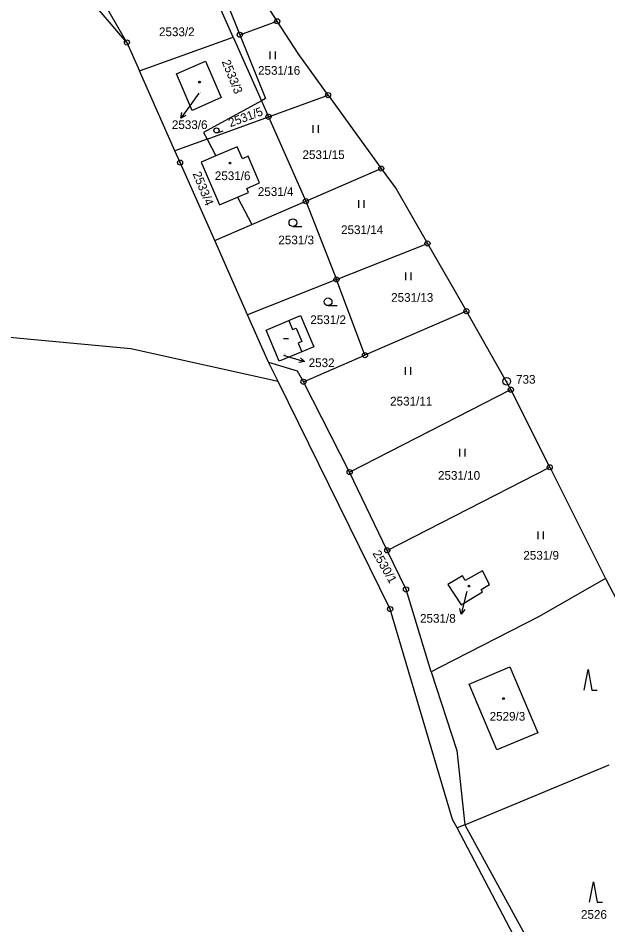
# Model space of a CAD drawing. Extents: x -736345 to -729997, y -1130177 to -1122501.
# Drawn here: x -733614.4 to -733499.5, y -1127760.4 to -1127583.5 of the extents above; entities that cross this region are included whole.
import ezdxf

# ---------------------------------------------------------------- set-up
doc = ezdxf.new("R2010")
doc.units = 0
for name, color, linetype in [('Vrstva 1', 7, 'Continuous'), ('Vrstva 16', 7, 'Continuous'), ('Vrstva 17', 7, 'Continuous'), ('Vrstva 18', 7, 'Continuous'), ('Vrstva 19', 7, 'Continuous'), ('Vrstva 25', 7, 'Continuous'), ('Vrstva 4', 7, 'Continuous')]:
    doc.layers.add(name, color=color, linetype=linetype)

msp = doc.modelspace()

# ---------------------------------------------------------------- linework, layer by layer
at = {"layer": 'Vrstva 1'}
for points in [[(-733582.05, -1127559.75), (-733571.2, -1127586.78)], [(-733563.91, -1127584.15), (-733577.15, -1127563.54)], [(-733593.21, -1127588.29), (-733609.43, -1127569.32)], [(-733572.48, -1127587.24), (-733578.14, -1127574.43)], [(-733593.21, -1127588.29), (-733597.36, -1127581.1)], [(-733571.2, -1127586.78), (-733563.91, -1127584.15)], [(-733559.85, -1127590.46), (-733563.91, -1127584.15)], [(-733590.76, -1127593.83), (-733572.48, -1127587.24)], [(-733572.48, -1127587.24), (-733566.98, -1127599.68)], [(-733571.2, -1127586.78), (-733566.2, -1127599.25)], [(-733593.21, -1127588.29), (-733590.76, -1127593.83)], [(-733553.99, -1127598.56), (-733559.85, -1127590.46)], [(-733583.54, -1127594.42), (-733577.88, -1127591.92)], [(-733577.88, -1127591.92), (-733574.81, -1127599.04)], [(-733583.85, -1127609.43), (-733590.76, -1127593.83)], [(-733580.48, -1127601.55), (-733583.54, -1127594.42)], [(-733574.81, -1127599.04), (-733580.48, -1127601.55)], [(-733566.98, -1127599.68), (-733578.27, -1127605.85)], [(-733566.2, -1127599.25), (-733566.98, -1127599.68)], [(-733566.98, -1127599.68), (-733565.61, -1127602.79)], [(-733565.61, -1127602.79), (-733553.99, -1127598.56)], [(-733553.99, -1127598.56), (-733543.62, -1127612.88)], [(-733577.59, -1127607.15), (-733565.61, -1127602.79)], [(-733565.61, -1127602.79), (-733558.34, -1127619.26)], [(-733577.59, -1127607.15), (-733583.85, -1127609.43)], [(-733578.27, -1127605.85), (-733577.59, -1127607.15)], [(-733577.59, -1127607.15), (-733575.88, -1127610.4)], [(-733571.7, -1127608.62), (-733575.88, -1127610.4)], [(-733570.7, -1127610.97), (-733571.7, -1127608.62)], [(-733582.84, -1127611.72), (-733583.85, -1127609.43)], [(-733575.88, -1127610.4), (-733578.73, -1127611.62)], [(-733569.59, -1127610.49), (-733570.7, -1127610.97)], [(-733567.37, -1127615.69), (-733569.59, -1127610.49)], [(-733576.09, -1127626.95), (-733582.84, -1127611.72)], [(-733578.73, -1127611.62), (-733575.17, -1127619.95)], [(-733558.34, -1127619.26), (-733543.62, -1127612.88)], [(-733543.62, -1127612.88), (-733540.74, -1127616.86)], [(-733569.85, -1127616.75), (-733567.37, -1127615.69)], [(-733571.67, -1127618.45), (-733569.52, -1127617.54)], [(-733569.52, -1127617.54), (-733569.85, -1127616.75)], [(-733540.74, -1127616.86), (-733534.62, -1127627.51)], [(-733575.17, -1127619.95), (-733571.67, -1127618.45)], [(-733571.67, -1127618.45), (-733568.86, -1127623.81)], [(-733568.86, -1127623.81), (-733558.34, -1127619.26)], [(-733558.34, -1127619.26), (-733552.35, -1127634.53)], [(-733576.09, -1127626.95), (-733568.86, -1127623.81)], [(-733569.69, -1127641.4), (-733576.09, -1127626.95)], [(-733552.35, -1127634.53), (-733534.62, -1127627.51)], [(-733534.62, -1127627.51), (-733527.03, -1127640.72)], [(-733552.35, -1127634.53), (-733569.69, -1127641.4)], [(-733546.8, -1127649.29), (-733552.35, -1127634.53)], [(-733527.03, -1127640.72), (-733546.8, -1127649.29)], [(-733518.36, -1127656.02), (-733527.03, -1127640.72)], [(-733565.6, -1127650.63), (-733569.69, -1127641.4)], [(-733566.07, -1127644.39), (-733561.66, -1127642.53)], [(-733561.66, -1127642.53), (-733559.37, -1127641.56)], [(-733559.37, -1127641.56), (-733556.79, -1127647.64)], [(-733563.52, -1127650.46), (-733566.07, -1127644.39)], [(-733592.45, -1127648.04), (-733625.17, -1127645.02)], [(-733556.79, -1127647.64), (-733559.09, -1127648.61)], [(-733563.74, -1127654.4), (-733592.45, -1127648.04)], [(-733559.09, -1127648.61), (-733563.52, -1127650.46)], [(-733558.79, -1127654.49), (-733546.8, -1127649.29)], [(-733563.74, -1127654.4), (-733565.6, -1127650.63)], [(-733565.6, -1127650.63), (-733560, -1127652.37)], [(-733560, -1127652.37), (-733558.79, -1127654.49)], [(-733541.9, -1127698.82), (-733563.74, -1127654.4)], [(-733549.79, -1127672.1), (-733558.79, -1127654.49)], [(-733549.79, -1127672.1), (-733518.36, -1127656.02)], [(-733510.78, -1127671.16), (-733518.36, -1127656.02)], [(-733542.46, -1127687.37), (-733549.79, -1127672.1)], [(-733542.46, -1127687.37), (-733510.78, -1127671.16)], [(-733510.78, -1127671.16), (-733499.93, -1127692.86)], [(-733538.8, -1127695), (-733542.46, -1127687.37)], [(-733523.9, -1127691.37), (-733527.25, -1127693.28)], [(-733522.5, -1127694.05), (-733523.9, -1127691.37)], [(-733527.78, -1127692.37), (-733530.67, -1127694.02)], [(-733527.25, -1127693.28), (-733527.78, -1127692.37)], [(-733499.93, -1127692.86), (-733512.85, -1127700.3)], [(-733499.93, -1127692.86), (-733492.43, -1127707.17)], [(-733533.92, -1127711.08), (-733538.8, -1127695)], [(-733530.67, -1127694.02), (-733528.06, -1127697.99)], [(-733528.06, -1127697.99), (-733523.87, -1127695.49)], [(-733524.15, -1127695.03), (-733522.5, -1127694.05)], [(-733523.87, -1127695.49), (-733524.15, -1127695.03)], [(-733529.71, -1127739.9), (-733541.9, -1127698.82)], [(-733512.85, -1127700.3), (-733532.14, -1127710.17)], [(-733532.14, -1127710.17), (-733533.92, -1127711.08)], [(-733533.92, -1127711.08), (-733528.92, -1127726.44)], [(-733518.55, -1127710.12), (-733513.13, -1127722.94), (-733521.07, -1127726.29), (-733526.5, -1127713.5), (-733518.55, -1127710.12)], [(-733528.92, -1127726.44), (-733527.33, -1127740.94)], [(-733527.33, -1127740.94), (-733499.17, -1127729.23)], [(-733528.86, -1127741.52), (-733529.71, -1127739.9)], [(-733527.33, -1127740.94), (-733528.86, -1127741.52)], [(-733516.46, -1127765.07), (-733528.86, -1127741.52)], [(-733527.33, -1127740.94), (-733501.35, -1127788.48)]]:
    msp.add_lwpolyline(points, dxfattribs=at)
at = {"layer": 'Vrstva 16'}
for points in [[(-733579.17, -1127598.19), (-733580.94, -1127600.64)], [(-733562.7, -1127649.32), (-733561.46, -1127649.69)], [(-733526.95, -1127695.4), (-733527.33, -1127696.88)]]:
    msp.add_lwpolyline(points, dxfattribs=at)
at = {"layer": 'Vrstva 25'}
for points in [[(-733565.257, -1127591.535), (-733565.257, -1127590.035)], [(-733564.223, -1127591.535), (-733564.223, -1127590.035)], [(-733580.94, -1127600.64), (-733582.694, -1127603.073)], [(-733581.704, -1127602.554), (-733582.694, -1127603.073), (-733582.515, -1127601.969)], [(-733556.897, -1127605.935), (-733556.897, -1127604.435)], [(-733555.863, -1127605.935), (-733555.863, -1127604.435)], [(-733575.59, -1127605.92), (-733574.477, -1127605.552)], [(-733548.017, -1127620.565), (-733548.017, -1127619.065)], [(-733546.983, -1127620.565), (-733546.983, -1127619.065)], [(-733560.86, -1127624.19), (-733559.11, -1127624.19)], [(-733538.817, -1127634.635), (-733538.817, -1127633.135)], [(-733537.783, -1127634.635), (-733537.783, -1127633.135)], [(-733553.98, -1127639.63), (-733552.23, -1127639.63)], [(-733562.69, -1127646.02), (-733561.69, -1127646.02)], [(-733561.46, -1127649.69), (-733558.589, -1127650.557)], [(-733559.401, -1127649.789), (-733558.589, -1127650.557), (-733559.69, -1127650.746)], [(-733538.927, -1127653.105), (-733538.927, -1127651.605)], [(-733537.893, -1127653.105), (-733537.893, -1127651.605)], [(-733528.297, -1127669.055), (-733528.297, -1127667.555)], [(-733527.263, -1127669.055), (-733527.263, -1127667.555)], [(-733513.057, -1127685.195), (-733513.057, -1127683.695)], [(-733512.023, -1127685.195), (-733512.023, -1127683.695)], [(-733527.33, -1127696.88), (-733528.07, -1127699.787)], [(-733527.339, -1127698.941), (-733528.07, -1127699.787), (-733528.308, -1127698.694)], [(-733504.07, -1127714.64), (-733503.32, -1127710.64), (-733502.57, -1127714.64), (-733501.57, -1127714.64)], [(-733503.02, -1127756.03), (-733502.27, -1127752.03), (-733501.52, -1127756.03), (-733500.52, -1127756.03)]]:
    msp.add_lwpolyline(points, dxfattribs=at)
for centre, radius in [((-733563.91, -1127584.15), 0.5), ((-733563.91, -1127584.15), 0.032), ((-733593.21, -1127588.29), 0.5), ((-733571.2, -1127586.78), 0.5), ((-733571.2, -1127586.78), 0.032), ((-733593.21, -1127588.29), 0.032), ((-733579.06, -1127596.02), 0.175), ((-733553.99, -1127598.56), 0.5), ((-733553.99, -1127598.56), 0.032), ((-733565.61, -1127602.79), 0.5), ((-733565.61, -1127602.79), 0.032), ((-733575.747, -1127605.443), 0.502), ((-733582.84, -1127611.72), 0.5), ((-733582.84, -1127611.72), 0.032), ((-733573.11, -1127611.82), 0.175), ((-733543.62, -1127612.88), 0.5), ((-733543.62, -1127612.88), 0.032), ((-733558.34, -1127619.26), 0.5), ((-733558.34, -1127619.26), 0.032), ((-733560.86, -1127623.44), 0.75), ((-733534.62, -1127627.51), 0.5), ((-733534.62, -1127627.51), 0.032), ((-733552.35, -1127634.53), 0.5), ((-733552.35, -1127634.53), 0.032), ((-733553.98, -1127638.88), 0.75), ((-733527.03, -1127640.72), 0.5), ((-733527.03, -1127640.72), 0.032), ((-733546.8, -1127649.29), 0.5), ((-733546.8, -1127649.29), 0.032), ((-733558.79, -1127654.49), 0.5), ((-733558.79, -1127654.49), 0.032), ((-733519.17, -1127654.4), 0.75), ((-733519.17, -1127654.4), 0.032), ((-733518.36, -1127656.02), 0.5), ((-733518.36, -1127656.02), 0.032), ((-733510.78, -1127671.16), 0.5), ((-733549.79, -1127672.1), 0.5), ((-733549.79, -1127672.1), 0.032), ((-733510.78, -1127671.16), 0.032), ((-733542.46, -1127687.37), 0.5), ((-733542.46, -1127687.37), 0.032), ((-733538.8, -1127695), 0.5), ((-733538.8, -1127695), 0.032), ((-733526.52, -1127694.34), 0.175), ((-733541.9, -1127698.82), 0.5), ((-733541.9, -1127698.82), 0.032), ((-733519.81, -1127716.29), 0.175)]:
    msp.add_circle(centre, radius, dxfattribs=at)
at = {"layer": 'Vrstva 4'}
for points in [[(-733561.66, -1127642.53), (-733560.92, -1127644.31)], [(-733560.92, -1127644.31), (-733560.23, -1127644.01)], [(-733560.23, -1127644.01), (-733559.12, -1127646.62)], [(-733559.12, -1127646.62), (-733559.81, -1127646.92)], [(-733559.81, -1127646.92), (-733559.09, -1127648.61)]]:
    msp.add_lwpolyline(points, dxfattribs=at)

# ---------------------------------------------------------------- texts
at = {"layer": 'Vrstva 16'}
for s, p in [('2533/6', (-733584.447, -1127605.18)), ('2532', (-733557.78, -1127651.62)), ('2531/8', (-733536.067, -1127701.49))]:
    msp.add_text(s, height=1.7, dxfattribs=at).set_placement(p)
at = {"layer": 'Vrstva 17'}
msp.add_text('733', height=1.7, dxfattribs=at).set_placement((-733517.35, -1127654.86))
at = {"layer": 'Vrstva 18'}
for s, p in [('2533/2', (-733586.96, -1127587.06)), ('2531/16', (-733567.648, -1127594.59)), ('2531/15', (-733558.98, -1127611.03)), ('2531/4', (-733567.69, -1127618.23)), ('2531/14', (-733551.46, -1127625.67)), ('2531/3', (-733563.69, -1127627.67)), ('2531/13', (-733541.7, -1127638.88)), ('2531/2', (-733557.46, -1127643.23)), ('2531/11', (-733541.9, -1127659.12)), ('2531/10', (-733532.57, -1127673.6)), ('2531/9', (-733515.93, -1127689.19)), ('2529/3', (-733522.508, -1127720.6)), ('2526', (-733504.7, -1127759.25))]:
    msp.add_text(s, height=1.7, dxfattribs=at).set_placement(p)
for s, rotation, p in [('2533/3', 292.00232, (-733574.75, -1127592.05)), ('2531/5', 20.20016, (-733573.052, -1127604.834)), ('2533/4', 292.10232, (-733580.43, -1127613.87)), ('2530/1', 299.60238, (-733545.388, -1127687.945))]:
    msp.add_text(s, height=1.7, rotation=rotation, dxfattribs=at).set_placement(p)
at = {"layer": 'Vrstva 19'}
for s, height, p in [('2533/6', 0.1, (-733578.97, -1127597.99)), ('2531/6', 1.7, (-733576.07, -1127615.14)), ('2532', 0.1, (-733562.51, -1127649.12)), ('2531/8', 0.1, (-733526.75, -1127695.2))]:
    msp.add_text(s, height=height, dxfattribs=at).set_placement(p)

doc.saveas('drawing.dxf')
